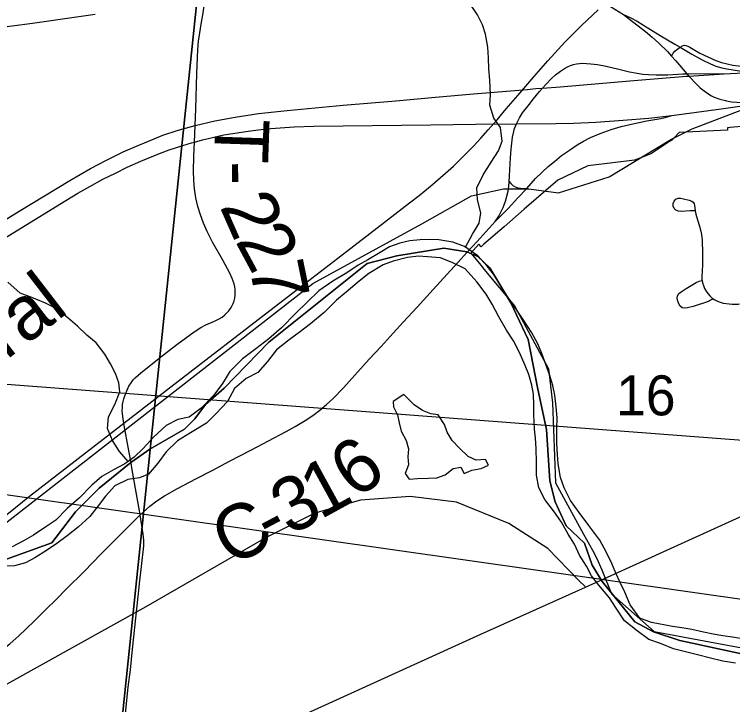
# Model space of a CAD drawing. Extents: x 0 to 34, y 0 to 22.
# Drawn here: x 5.785 to 6.536, y 18.928 to 19.65 of the extents above; entities that cross this region are included whole.
import ezdxf

# ---------------------------------------------------------------- set-up
doc = ezdxf.new("R2010")
doc.units = 0
for name, color, linetype in [('GM_X_City_Street', 7, 'Continuous'), ('GM_X_Corporation', 7, 'Continuous'), ('GM_X_County_Road', 7, 'Continuous'), ('GM_X_County_Road_Text', 7, 'Continuous'), ('GM_X_Major_River', 7, 'Continuous'), ('GM_X_Minor_Lake', 7, 'Continuous'), ('GM_X_Minor_River', 7, 'Continuous'), ('GM_X_Rail_Line', 7, 'Continuous'), ('GM_X_Rail_Line_Text', 7, 'Continuous'), ('GM_X_Section_Text', 7, 'Continuous'), ('GM_X_State_Route', 7, 'Continuous'), ('GM_X_Township_Road', 7, 'Continuous'), ('GM_X_Township_Road_Text', 7, 'Continuous'), ('GM_X_US_Route', 7, 'Continuous'), ('SH_Text', 7, 'Continuous')]:
    doc.layers.add(name, color=color, linetype=linetype)

msp = doc.modelspace()

# ---------------------------------------------------------------- linework, layer by layer
at = {"layer": 'GM_X_City_Street'}
for points in [[(6.4972, 19.4449), (6.49173, 19.44466), (6.48248, 19.44425), (6.47953, 19.44448), (6.47692, 19.44533), (6.47502, 19.44713), (6.47401, 19.44963), (6.47401, 19.4524), (6.47492, 19.455), (6.47669, 19.457), (6.47911, 19.45807), (6.48188, 19.45804), (6.48487, 19.45745), (6.49075, 19.45587), (6.49343, 19.45475), (6.49489, 19.4537), (6.49603, 19.45218)], [(6.49603, 19.45218), (6.49641, 19.4506), (6.4972, 19.4449)], [(6.4972, 19.4449), (6.49792, 19.44146), (6.49966, 19.43548), (6.50158, 19.42886), (6.50314, 19.42352), (6.50372, 19.42015), (6.50431, 19.41417), (6.50464, 19.40063), (6.50456, 19.38829), (6.50396, 19.37588), (6.50414, 19.3727), (6.50429, 19.37191)], [(6.51602, 19.35276), (6.51322, 19.35121), (6.5109, 19.35005), (6.49481, 19.34475), (6.48891, 19.34315), (6.486, 19.34286), (6.48338, 19.3434), (6.48139, 19.34508), (6.47998, 19.34762), (6.47896, 19.35044), (6.47835, 19.3533), (6.47864, 19.35596), (6.48006, 19.35824), (6.4823, 19.36008), (6.48752, 19.36347), (6.49795, 19.36966), (6.50124, 19.37104), (6.50429, 19.37191)], [(6.50429, 19.37191), (6.50473, 19.36954), (6.50571, 19.36649), (6.50698, 19.36358), (6.50849, 19.36078), (6.51026, 19.35812), (6.51238, 19.35569), (6.51481, 19.35357), (6.51602, 19.35276)], [(6.51602, 19.35276), (6.51749, 19.35181), (6.52034, 19.35036), (6.52331, 19.34921), (6.52636, 19.34833), (6.52946, 19.3477), (6.5326, 19.34731), (6.53574, 19.34711), (6.54203, 19.34723), (6.54343, 19.34737)]]:
    msp.add_lwpolyline(points, dxfattribs=at)
at = {"layer": 'GM_X_Corporation'}
for points in [[(4.9476, 19.91357), (5.99165, 19.81795), (5.88574, 18.80005), (4.86332, 18.87576)], [(5.99165, 19.81795), (6.98964, 19.72208), (6.90013, 18.71944), (5.88574, 18.80005)]]:
    msp.add_lwpolyline(points, close=True, dxfattribs=at)
for points in [[(6.63668, 19.54101), (6.53366, 19.53196), (6.53098, 19.53172), (6.53076, 19.5292), (6.49463, 19.52755), (6.48029, 19.5269), (6.47504, 19.52115), (6.47269, 19.51857), (6.46859, 19.51624), (6.4671, 19.51538), (6.45137, 19.50462), (6.44018, 19.50027), (6.43356, 19.4977), (6.41079, 19.49492), (6.38477, 19.49176), (6.35339, 19.47678), (6.31803, 19.44656), (6.29707, 19.42812), (6.28808, 19.42021), (6.27543, 19.40962), (6.27329, 19.40729), (6.27059, 19.40977), (6.26218, 19.40063), (6.27311, 19.38742), (6.27603, 19.38389), (6.3079, 19.34537), (6.34348, 19.27931), (6.34768, 19.24394), (6.35082, 19.16021), (6.38031, 19.10646), (6.38953, 19.08964), (6.39424, 19.08106), (6.39924, 19.06899), (6.40957, 19.04404), (6.45426, 19.00447), (6.5121, 18.99374), (6.57787, 18.98155)], [(6.55517, 18.97928), (6.48086, 18.99527), (6.45344, 19.00441), (6.434, 19.01469), (6.39971, 19.05698), (6.38942, 19.07411), (6.38143, 19.09697), (6.362, 19.11524), (6.35056, 19.14039), (6.34484, 19.16212), (6.34141, 19.21583), (6.33229, 19.25812), (6.32243, 19.31019), (6.30404, 19.34861), (6.28229, 19.38505), (6.26965, 19.39703), (6.25828, 19.40204), (6.234, 19.40557), (6.18485, 19.39757), (6.15398, 19.38955), (6.05112, 19.30723), (6.00424, 19.25921), (5.98481, 19.24207), (5.97339, 19.22721), (5.96283, 19.21628), (5.92656, 19.19549), (5.90657, 19.18137), (5.87328, 19.15451), (5.84859, 19.12981), (5.82387, 19.09739), (5.76366, 19.07577)], [(5.76366, 19.07577), (5.82387, 19.09739), (5.84859, 19.12981), (5.87328, 19.15451), (5.90657, 19.18137), (5.92656, 19.19549), (5.96283, 19.21628), (5.97339, 19.22721), (5.98481, 19.24207), (6.00424, 19.25921), (6.05112, 19.30723), (6.15398, 19.38955), (6.18485, 19.39757), (6.234, 19.40557), (6.25828, 19.40204), (6.26965, 19.39703), (6.28229, 19.38505), (6.30404, 19.34861), (6.32243, 19.31019), (6.33229, 19.25812), (6.34141, 19.21583), (6.34484, 19.16212), (6.35056, 19.14039), (6.362, 19.11524), (6.38143, 19.09697), (6.38942, 19.07411), (6.39971, 19.05698), (6.434, 19.01469), (6.45344, 19.00441), (6.48086, 18.99527), (6.55517, 18.97928)]]:
    msp.add_lwpolyline(points, dxfattribs=at)
at = {"layer": 'GM_X_County_Road'}
for points in [[(6.28789, 19.43346), (6.29149, 19.43921), (6.29374, 19.44346), (6.29605, 19.44824), (6.29851, 19.45491), (6.30016, 19.46012), (6.30129, 19.46532), (6.30207, 19.47027), (6.30248, 19.47562), (6.30293, 19.48157), (6.30372, 19.50017), (6.30442, 19.50944), (6.30605, 19.52172), (6.30725, 19.52781), (6.3081, 19.53079), (6.31004, 19.53581), (6.31034, 19.53659), (6.31318, 19.54212), (6.3165, 19.54737), (6.32222, 19.55472), (6.32785, 19.5621), (6.33417, 19.56971), (6.33741, 19.57327), (6.34111, 19.57734), (6.34638, 19.58302), (6.351, 19.58717), (6.356, 19.59085), (6.36033, 19.59377), (6.36352, 19.59546), (6.36659, 19.59684), (6.36967, 19.59785), (6.37301, 19.59854), (6.37593, 19.59891), (6.37959, 19.59912), (6.38346, 19.59902), (6.38792, 19.59864), (6.39475, 19.59774), (6.40394, 19.59617), (6.41721, 19.59308), (6.4284, 19.59037), (6.43631, 19.58878), (6.4423, 19.58793), (6.44825, 19.58734), (6.45637, 19.58702), (6.4684, 19.58719), (6.48428, 19.58812), (6.48842, 19.58823), (6.50148, 19.5886), (6.52738, 19.58798)], [(6.3208, 19.46821), (6.32997, 19.47857), (6.337, 19.48517), (6.34338, 19.49113), (6.34976, 19.49634), (6.35721, 19.50251), (6.36543, 19.50837), (6.37349, 19.5139), (6.3803, 19.51784), (6.38765, 19.52146), (6.39765, 19.52571), (6.40925, 19.52997), (6.41958, 19.53295), (6.43181, 19.53572), (6.4466, 19.5388), (6.46129, 19.54149), (6.46555, 19.5425), (6.47278, 19.54455)], [(6.30248, 19.47562), (6.30429, 19.47348), (6.30615, 19.47128), (6.30858, 19.46973), (6.31133, 19.46886), (6.3143, 19.46844), (6.31899, 19.46827), (6.3208, 19.46821)], [(6.28789, 19.43346), (6.30155, 19.4472), (6.31142, 19.45822), (6.3208, 19.46821)], [(6.2585, 19.40151), (6.26904, 19.41287), (6.28789, 19.43346)], [(5.91638, 19.12654), (5.91935, 19.12942), (5.92636, 19.13566), (5.93383, 19.14135), (5.94171, 19.14644), (5.95527, 19.1541), (5.97441, 19.16427), (5.99158, 19.17309), (6.00981, 19.18294), (6.03214, 19.19445), (6.06899, 19.2139), (6.07859, 19.21914), (6.08914, 19.22551), (6.09684, 19.23068), (6.1043, 19.2362), (6.11143, 19.2421), (6.11818, 19.24844), (6.12892, 19.25959), (6.15585, 19.28941), (6.16837, 19.30293), (6.18088, 19.31674), (6.19139, 19.32819), (6.20614, 19.34414), (6.22274, 19.36262), (6.25215, 19.39465), (6.2585, 19.40151)], [(5.66455, 18.93587), (5.67624, 18.94079), (5.6875, 18.94533), (5.70977, 18.95493), (5.73264, 18.96465), (5.74337, 18.96963), (5.75276, 18.97416), (5.76013, 18.97821), (5.76718, 18.9825), (5.77269, 18.98622), (5.77989, 18.99173), (5.7892, 18.99999), (5.80492, 19.01513), (5.81763, 19.02761), (5.82832, 19.03821), (5.83892, 19.04882), (5.8579, 19.06787), (5.87528, 19.08557), (5.90379, 19.11419), (5.91638, 19.12654)]]:
    msp.add_lwpolyline(points, dxfattribs=at)
at = {"layer": 'GM_X_Major_River'}
for points in [[(6.54904, 18.99659), (6.53619, 18.99879), (6.52597, 19.00017), (6.51577, 19.00193), (6.50595, 19.00406), (6.49348, 19.00663), (6.48328, 19.00839), (6.47344, 19.00976), (6.45153, 19.01408), (6.43911, 19.01854), (6.4292, 19.03245), (6.42344, 19.04587), (6.41875, 19.05586), (6.41405, 19.06584), (6.40973, 19.07581), (6.40431, 19.08733), (6.3974, 19.10003), (6.38562, 19.11549), (6.3757, 19.12902), (6.36651, 19.14177), (6.35999, 19.15483), (6.35608, 19.16594), (6.35376, 19.18004), (6.35285, 19.18994), (6.35237, 19.20172), (6.35236, 19.21691), (6.35263, 19.2283), (6.35176, 19.23971), (6.35015, 19.2519), (6.34812, 19.2622), (6.34495, 19.27253), (6.34067, 19.28403), (6.33677, 19.29551), (6.33245, 19.30549), (6.32627, 19.31703), (6.31712, 19.33092), (6.31052, 19.34094), (6.30355, 19.35098), (6.29549, 19.36333), (6.2871, 19.3772), (6.27936, 19.38688), (6.26975, 19.39774), (6.25556, 19.40757), (6.24352, 19.41203), (6.22877, 19.41427), (6.2193, 19.41488), (6.20942, 19.41435), (6.19839, 19.41347), (6.18808, 19.41105), (6.17736, 19.40713), (6.16736, 19.40129), (6.15465, 19.39361), (6.14426, 19.38778), (6.13269, 19.38007), (6.11806, 19.3713), (6.10339, 19.36101)], [(6.53933, 18.97138), (6.5261, 18.97359), (6.51176, 18.97697), (6.50082, 18.97988), (6.48686, 18.98325), (6.47441, 18.98658), (6.46088, 18.99221), (6.44845, 18.9963), (6.43652, 19.00531), (6.42311, 19.01588), (6.41431, 19.029), (6.40736, 19.0398), (6.39628, 19.05297), (6.38855, 19.06302), (6.38348, 19.07301), (6.37616, 19.08458), (6.37074, 19.0961), (6.36416, 19.10651), (6.35725, 19.1192), (6.3499, 19.12962), (6.33959, 19.14278), (6.33343, 19.15508), (6.33108, 19.16804), (6.33102, 19.18134), (6.33061, 19.19616), (6.33011, 19.2068), (6.32881, 19.21633), (6.32841, 19.23153), (6.32827, 19.2414), (6.32778, 19.25281), (6.32611, 19.26234), (6.32296, 19.27343), (6.31901, 19.28302), (6.31326, 19.29644), (6.3071, 19.30874), (6.29977, 19.31993), (6.29176, 19.33379), (6.28448, 19.34726), (6.27828, 19.35765), (6.26872, 19.37041), (6.25651, 19.384), (6.24338, 19.39038), (6.2306, 19.39562), (6.21697, 19.3967), (6.20749, 19.3973), (6.19608, 19.39605), (6.18118, 19.39223), (6.17046, 19.3883), (6.15544, 19.37916), (6.14538, 19.37104), (6.13182, 19.35958), (6.12176, 19.35146), (6.10893, 19.33847), (6.0946, 19.32665), (6.08262, 19.31744), (6.07219, 19.30971), (6.05904, 19.29939), (6.04964, 19.28707), (6.03949, 19.27554), (6.0272, 19.26937), (6.01519, 19.25902), (6.00765, 19.24515), (5.99558, 19.23252), (5.98586, 19.22249), (5.96905, 19.21245)], [(6.10339, 19.36101), (6.09097, 19.34915), (6.0793, 19.33765), (6.06414, 19.32243), (6.05096, 19.31097), (6.03743, 19.30027), (6.02352, 19.28997), (6.0103, 19.27661), (6.00241, 19.26426), (5.99339, 19.25194), (5.98016, 19.2382), (5.96752, 19.22884)], [(5.96752, 19.22884), (5.95567, 19.22644), (5.94336, 19.22024), (5.93015, 19.20797), (5.91962, 19.19603), (5.90991, 19.18711), (5.90024, 19.18009), (5.88831, 19.17389), (5.87636, 19.16692), (5.86589, 19.15764), (5.85266, 19.14462), (5.83986, 19.13348), (5.82817, 19.12119), (5.81774, 19.11419), (5.80461, 19.10534), (5.79498, 19.09985), (5.78228, 19.09328)], [(5.96905, 19.21245), (5.95555, 19.20399), (5.9435, 19.19246), (5.93487, 19.18086), (5.9251, 19.16928), (5.9155, 19.1653), (5.90329, 19.16367), (5.88983, 19.15712), (5.88008, 19.1463), (5.87225, 19.1362), (5.86362, 19.12498), (5.85158, 19.11383), (5.83996, 19.10457), (5.82914, 19.09682), (5.81833, 19.08945), (5.80598, 19.08173), (5.79636, 19.07662), (5.78488, 19.07344), (5.77117, 19.07298)]]:
    msp.add_lwpolyline(points, dxfattribs=at)
at = {"layer": 'GM_X_Minor_Lake'}
for points in [[(6.19225, 19.25244), (6.18094, 19.24527), (6.18128, 19.23958), (6.18575, 19.2312), (6.1872, 19.22285), (6.18941, 19.21411), (6.19463, 19.20459), (6.19721, 19.19585), (6.19639, 19.18751), (6.19709, 19.17916), (6.19361, 19.17008), (6.19773, 19.16398), (6.20644, 19.16468), (6.21816, 19.16497), (6.22687, 19.16529), (6.23559, 19.16864), (6.24396, 19.17502), (6.25192, 19.17648), (6.25527, 19.17001), (6.26023, 19.1721)], [(6.26023, 19.1721), (6.26324, 19.17336), (6.27309, 19.17519), (6.28069, 19.17855), (6.2777, 19.18464), (6.26786, 19.18395), (6.25957, 19.1878), (6.25056, 19.19659), (6.24267, 19.20461), (6.23745, 19.21337), (6.23486, 19.22136), (6.22812, 19.23127), (6.22057, 19.23246), (6.21189, 19.23594), (6.20286, 19.24169), (6.19225, 19.25244)]]:
    msp.add_lwpolyline(points, dxfattribs=at)
at = {"layer": 'GM_X_Minor_River'}
for points in [[(6.25661, 19.40684), (6.26398, 19.42027), (6.27088, 19.43198), (6.27286, 19.44259), (6.26918, 19.45627), (6.26852, 19.4688), (6.27505, 19.4824), (6.28347, 19.49562), (6.29113, 19.5077), (6.29499, 19.51754), (6.29321, 19.53196), (6.28648, 19.54188), (6.28204, 19.55519), (6.28288, 19.56656), (6.28224, 19.58137), (6.2812, 19.59351), (6.28091, 19.6049), (6.28024, 19.6159), (6.27769, 19.62958), (6.27436, 19.63947), (6.26915, 19.64975), (6.26055, 19.66272)], [(5.9038, 19.18268), (5.89477, 19.19299), (5.88731, 19.20447), (5.88215, 19.21707), (5.88306, 19.22921), (5.88968, 19.24204), (5.89516, 19.25527), (5.89414, 19.26478), (5.89047, 19.2747), (5.88527, 19.28463), (5.87932, 19.29496), (5.87035, 19.30684), (5.86057, 19.31455), (5.85082, 19.32416), (5.83841, 19.33456), (5.82826, 19.34266), (5.81731, 19.3481), (5.80295, 19.35397), (5.79085, 19.35867), (5.7777, 19.37022)]]:
    msp.add_lwpolyline(points, dxfattribs=at)
at = {"layer": 'GM_X_Rail_Line'}
msp.add_line((6.37661, 19.05488), (6.37661, 19.05488), dxfattribs=at)
for points in [[(5.76186, 19.11523), (5.80056, 19.14608), (5.9362, 19.25122), (5.96828, 19.27605), (6.03991, 19.33103), (6.08374, 19.3648), (6.09593, 19.37437), (6.12303, 19.39525), (6.1566, 19.42097), (6.1983, 19.45325), (6.20818, 19.46095), (6.22012, 19.47053), (6.23592, 19.4842), (6.24426, 19.49165), (6.2563, 19.5036), (6.26504, 19.51248), (6.27269, 19.52073), (6.28039, 19.52941), (6.29002, 19.53983), (6.29935, 19.55138), (6.31159, 19.56545), (6.32837, 19.5849), (6.34293, 19.60168), (6.3609, 19.62157), (6.37798, 19.6388), (6.39545, 19.65509)], [(5.26499, 18.73475), (5.28352, 18.73634), (5.37159, 18.80329), (5.51151, 18.91217), (5.81191, 19.14666), (6.0969, 19.36861), (6.21114, 19.43119), (6.26296, 19.46063), (6.29657, 19.46765), (6.32318, 19.46765), (6.35399, 19.46345), (6.40721, 19.48028), (6.47163, 19.51954), (6.49404, 19.53075), (6.54586, 19.55038)], [(5.48173, 18.55488), (5.51376, 18.58918), (5.55456, 18.64359), (5.57438, 18.66902), (5.5932, 18.6909), (5.62159, 18.7182), (5.6481, 18.739), (5.66801, 18.75191), (5.68526, 18.76157), (5.717, 18.77626), (5.76717, 18.79557), (5.85735, 18.8281), (5.95937, 18.86496), (5.98588, 18.87433), (6.0327, 18.89276), (6.2729, 19.00177), (6.3823, 19.05105), (6.67911, 19.18588)], [(6.38207, 19.05159), (6.37537, 19.05809), (6.34272, 19.0916), (6.30224, 19.11779), (6.24742, 19.1399), (6.19895, 19.14601), (6.1469, 19.14205), (6.09912, 19.12862), (6.0483, 19.10297), (5.92222, 19.03061), (5.66941, 18.88995), (5.54378, 18.81977), (5.46441, 18.77541), (5.40866, 18.75167), (5.28873, 18.71419), (5.21122, 18.69359)]]:
    msp.add_lwpolyline(points, dxfattribs=at)
at = {"layer": 'GM_X_State_Route'}
for points in [[(5.69285, 19.38472), (5.78976, 19.44444), (5.84288, 19.47666), (5.86441, 19.48902), (5.88096, 19.49775), (5.89869, 19.50647), (5.91486, 19.51353), (5.93091, 19.52007), (5.94001, 19.52379), (5.9549, 19.52867), (5.97005, 19.53303), (5.97373, 19.53392), (5.99443, 19.53894), (6.0156, 19.54279), (6.04012, 19.54651), (6.07002, 19.54985), (6.12867, 19.55524), (6.18398, 19.55998), (6.22543, 19.56357), (6.26521, 19.56717), (6.32117, 19.57179), (6.33045, 19.57273), (6.33741, 19.57327), (6.35564, 19.57469), (6.43282, 19.58103), (6.48813, 19.58565), (6.49052, 19.58579), (6.52738, 19.58798), (6.5542, 19.5897)], [(6.47278, 19.54455), (6.52439, 19.55146), (6.57539, 19.55886)], [(6.26726, 19.53533), (6.31004, 19.53581), (6.3512, 19.53626), (6.36978, 19.53666), (6.39296, 19.53764), (6.42174, 19.53962), (6.44847, 19.54191), (6.47278, 19.54455)], [(6.04821, 19.53049), (6.05314, 19.53107), (6.07747, 19.53271), (6.09803, 19.53331), (6.22051, 19.53481), (6.26726, 19.53533)], [(5.97003, 19.51583), (5.97307, 19.51672), (5.98162, 19.51923), (6.00382, 19.52417), (6.02947, 19.52827), (6.04821, 19.53049)], [(5.6913, 19.36514), (5.7049, 19.37352), (5.83843, 19.4556), (5.85125, 19.46317), (5.86358, 19.47008), (5.87722, 19.4778), (5.89038, 19.48421), (5.90288, 19.49063), (5.91701, 19.49688), (5.93658, 19.50493), (5.94677, 19.50855), (5.96091, 19.51315), (5.97003, 19.51583)]]:
    msp.add_lwpolyline(points, dxfattribs=at)
at = {"layer": 'GM_X_Township_Road'}
for points in [[(5.9068, 19.18084), (5.90399, 19.1958), (5.89956, 19.22018), (5.89813, 19.22942), (5.89759, 19.23568), (5.89766, 19.23885), (5.89797, 19.24202), (5.89852, 19.24513), (5.89931, 19.2482), (5.90032, 19.25121), (5.90224, 19.25653), (5.90458, 19.26137), (5.9068, 19.26496), (5.90914, 19.26786), (5.91122, 19.26994), (5.91661, 19.27477), (5.93609, 19.29053), (5.95475, 19.30476), (5.97298, 19.31816), (5.97962, 19.32259), (5.98515, 19.32563), (5.99413, 19.32936), (5.99911, 19.3317), (6.00201, 19.3335), (6.00482, 19.33591), (6.00702, 19.33795), (6.00904, 19.34018), (6.01084, 19.34257), (6.01239, 19.34512), (6.01368, 19.3478), (6.0147, 19.35062), (6.0154, 19.35351), (6.01581, 19.35648), (6.01589, 19.35946), (6.0157, 19.36244), (6.01526, 19.36543), (6.01457, 19.36836), (6.01261, 19.37411), (6.01006, 19.37968), (6.00271, 19.39324), (5.99195, 19.41207), (5.98642, 19.42319), (5.98265, 19.43171), (5.97938, 19.44044), (5.97674, 19.4494), (5.97467, 19.45851), (5.97316, 19.46773), (5.9723, 19.47704), (5.9721, 19.48638), (5.97249, 19.5019), (5.97307, 19.51672), (5.97373, 19.53392), (5.9744, 19.55142), (5.97561, 19.58832), (5.97664, 19.6133), (5.9775, 19.6226), (5.97835, 19.62875), (5.97989, 19.63806), (5.98197, 19.64981), (5.98338, 19.65907)], [(6.4813, 19.61594), (6.48374, 19.61744), (6.48555, 19.61807), (6.48727, 19.61794), (6.48929, 19.61724), (6.49134, 19.6161), (6.50198, 19.60993), (6.51022, 19.60575), (6.5187, 19.60209), (6.52451, 19.60006), (6.53044, 19.59846), (6.53647, 19.59728), (6.54257, 19.59659), (6.54863, 19.59625), (6.55484, 19.59605), (6.5627, 19.59574), (6.56576, 19.59545), (6.56806, 19.5951), (6.57848, 19.59301), (6.58447, 19.59182)], [(6.47242, 19.60652), (6.47304, 19.60767), (6.47418, 19.60976), (6.47573, 19.61174), (6.47766, 19.61341), (6.48039, 19.6153), (6.4813, 19.61594)], [(5.91638, 19.12654), (5.91568, 19.13095), (5.90809, 19.17376), (5.9068, 19.18084)], [(5.91567, 19.055), (5.91784, 19.07269), (5.91999, 19.09423), (5.92006, 19.10036), (5.91958, 19.10644), (5.91638, 19.12654)], [(5.9003, 18.9057), (5.9003, 18.90858), (5.90075, 18.9153), (5.90391, 18.94622), (5.90609, 18.96467), (5.90821, 18.98628), (5.91518, 19.05107), (5.91567, 19.055)]]:
    msp.add_lwpolyline(points, dxfattribs=at)
at = {"layer": 'GM_X_US_Route'}
msp.add_line((6.42199, 19.65024), (6.42832, 19.64528), dxfattribs=at)
for points in [[(6.40838, 19.65869), (6.42199, 19.65024)], [(5.23249, 19.56074), (5.29632, 19.56955), (5.40396, 19.58478), (5.44314, 19.59032), (5.44685, 19.59084), (5.51774, 19.60101), (5.56389, 19.60736), (5.6008, 19.61254), (5.65483, 19.62051), (5.69913, 19.62705), (5.72234, 19.63023), (5.73607, 19.63211), (5.76068, 19.6354), (5.8037, 19.64103), (5.84979, 19.64766), (5.86915, 19.65047)], [(6.42199, 19.65024), (6.42978, 19.64661), (6.43648, 19.64313), (6.44301, 19.63898), (6.46048, 19.6283), (6.47585, 19.61916), (6.4813, 19.61594), (6.49344, 19.60875), (6.50452, 19.60279), (6.51301, 19.59868), (6.51885, 19.59632), (6.52486, 19.59445), (6.53005, 19.59326), (6.5542, 19.5897)], [(6.42832, 19.64528), (6.44494, 19.63226), (6.45222, 19.62638), (6.45919, 19.62014), (6.46804, 19.61133), (6.47242, 19.60652)], [(6.47242, 19.60652), (6.47645, 19.6021), (6.48053, 19.59737), (6.48842, 19.58823), (6.49052, 19.58579), (6.49152, 19.58463), (6.49789, 19.57795), (6.50241, 19.57362), (6.50649, 19.57033), (6.50895, 19.56851), (6.51148, 19.56671), (6.51417, 19.56513), (6.51696, 19.56377), (6.52285, 19.56167), (6.5289, 19.56009), (6.52992, 19.55991)], [(6.52992, 19.55991), (6.53505, 19.55901), (6.54052, 19.55847), (6.54478, 19.55821), (6.54957, 19.55827), (6.5622, 19.55836), (6.57539, 19.55886)]]:
    msp.add_lwpolyline(points, dxfattribs=at)
at = {"layer": 'SH_Text'}
msp.add_lwpolyline([(9.47688, 18.98166), (4.03377, 19.39562), (9.47688, 18.6217)], close=True, dxfattribs=at)

# ---------------------------------------------------------------- texts
at = {"layer": 'GM_X_County_Road_Text'}
for s, rotation, p in [('6', 35.86319, (6.14181, 19.14224)), ('1', 28.74359, (6.10461, 19.12129)), ('3', 28.0069, (6.073, 19.10448)), ('C', 27.91441, (6.01106, 19.07166)), ('-', 27.93625, (6.05232, 19.09351))]:
    msp.add_text(s, height=0.05682, rotation=rotation, dxfattribs=at).set_placement(p)
at = {"layer": 'GM_X_Rail_Line_Text'}
msp.add_text('Indiana & Ohio Central', height=0.0566288, rotation=37.6342, dxfattribs=at).set_placement((5.23611, 18.87179))
at = {"layer": 'GM_X_Section_Text'}
msp.add_text('16', height=0.041856, rotation=0.00001, dxfattribs=at).set_placement((6.41429, 19.23076))
at = {"layer": 'GM_X_Township_Road_Text'}
for s, rotation, p in [('T', 267.9998, (5.99501, 19.54217)), ('-', 270.94434, (5.9935, 19.4966)), ('2', 293.79757, (5.99914, 19.4495)), ('2', 298.25748, (6.01526, 19.4134)), ('7', 281.44401, (6.03021, 19.38694))]:
    msp.add_text(s, height=0.05682, rotation=rotation, dxfattribs=at).set_placement(p)

doc.saveas('drawing.dxf')
